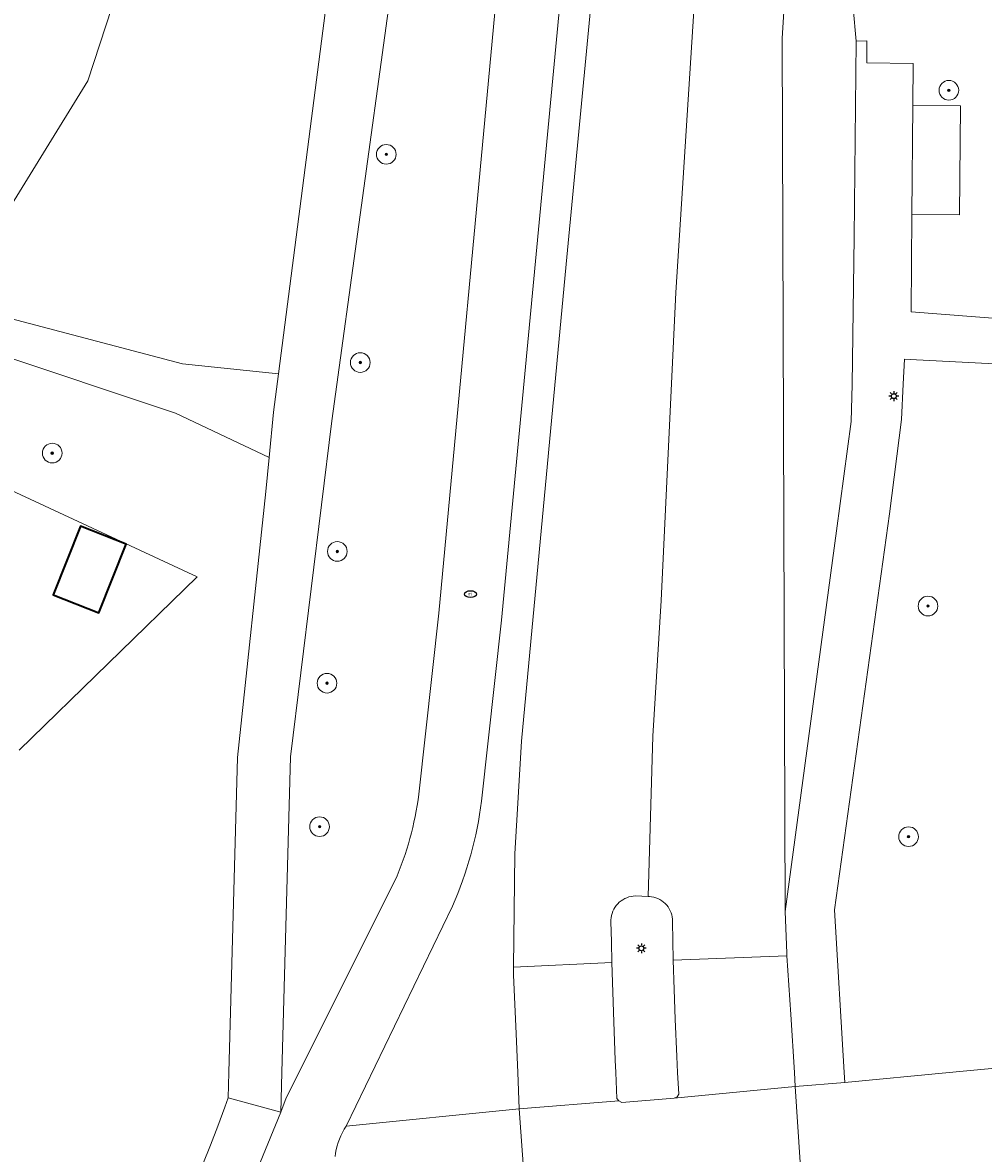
# Model space of a CAD drawing. Header units: metres. Extents: x 152610 to 160096, y 456114 to 462495.
# Tile 527 of 656: x 158425 to 158464, y 460497 to 460543. Entities that reach past the tile are written whole.
import ezdxf
from ezdxf.enums import TextEntityAlignment as Align

# ---------------------------------------------------------------- set-up
doc = ezdxf.new("R2010")
doc.units = ezdxf.units.M
doc.header["$LTSCALE"] = 0.5
doc.layers.get('0').update_dxf_attribs({"linetype": 'CONTINUOUS'})
for name, color, linetype, lineweight in [('B-PV-GR-BEPLANTING_CULTUUR_BOSPLANTSOEN-GV', 251, 'CONTINUOUS', 18), ('B-PV-GR-BOOM-S', 251, 'CONTINUOUS', 25), ('B-PV-IE-MEUBILAIR-S', 251, 'CONTINUOUS', 25), ('B-PV-OG-BEBOUWING-GV', 6, 'CONTINUOUS', 35), ('B-PV-OG-TERREIN_BEGROEID-GV', 251, 'CONTINUOUS', 18), ('B-PV-VH-GESLOTENVERHARDING_ASFALT-GV', 251, 'CONTINUOUS', 18), ('B-PV-VH-HALFVERHARDING_GRAVEL-GV', 251, 'CONTINUOUS', 18), ('B-PV-VH-OPENVERHARDING_BETONELEMENT-GV', 251, 'CONTINUOUS', 18), ('B-PV-VH-OPENVERHARDING_BETONSTRAATSTEEN-GV', 251, 'CONTINUOUS', 18), ('B-PV-VH-OPENVERHARDING_TEGEL-GV', 251, 'CONTINUOUS', 18)]:
    doc.layers.add(name, color=color, linetype=linetype, lineweight=lineweight)
doc.styles.add('NLCS-ISO', font='NLCS-ISO.ttf')

# ---------------------------------------------------------------- blocks, each defined once
blk = doc.blocks.new('SIE-MEUBILAIR_PAAL_LICHTMAST-SO')
for points in [[(-0.62, 0), (-1, 0)], [(-0.71, 0.71), (-0.44, 0.44)], [(0, 1), (0, 0.62)], [(0.44, 0.44), (0.71, 0.71)], [(1, 0), (0.62, 0)], [(-0.71, -0.71), (-0.44, -0.44)], [(0, -0.62), (0, -1)], [(0.44, -0.44), (0.71, -0.71)]]:
    blk.add_lwpolyline(points)
blk.add_circle((0, 0), 0.5)
blk = doc.blocks.new('SIE-MEUBILAIR_PUT_RIOOLPUT-SO')
blk.add_ellipse((0, 0), major_axis=(1.25, 0), ratio=0.54)
at = {"style": 'NLCS-ISO'}
blk.add_text('ri', height=0.75, dxfattribs=at).set_placement((-0.04, 0.07), align=Align.MIDDLE_CENTER)
blk = doc.blocks.new('SGR-BOOM_GBKN-SO')
at = {"linetype": 'ByBlock', "lineweight": 18}
h = blk.add_hatch(color=0, dxfattribs=at)
h.dxf.hatch_style = 1
edge = h.paths.add_edge_path()
edge.add_arc((0, 0), 0.25, 0, 360)
at = {"color": 0, "linetype": 'ByBlock', "lineweight": 18}
for radius in [2, 0.25]:
    blk.add_circle((0, 0), radius, dxfattribs=at)
at = {"color": 0, "linetype": 'ByBlock', "lineweight": 18, "style": 'NLCS-ISO'}
blk.add_attdef('SOORT', (2.5, 0), '', height=1.5, dxfattribs=at)

msp = doc.modelspace()

# ---------------------------------------------------------------- linework, layer by layer
at = {"layer": 'B-PV-GR-BEPLANTING_CULTUUR_BOSPLANTSOEN-GV', "flags": 128}
for points in [[(158431.101, 460552.286), (158427.186, 460540.335), (158423.248, 460533.951), (158415.457, 460541.355), (158406.63, 460550.29)], [(158404.121, 460543.193), (158404.558, 460542.299), (158405.226, 460540.319), (158405.539, 460538.252), (158405.538, 460538.018), (158405.533, 460536.685), (158423.571, 460530.798), (158431.05, 460528.826), (158434.952, 460528.422), (158436.899, 460543.528)], [(158431.877, 460496.282), (158432.18, 460497.047), (158432.477, 460497.816), (158432.765, 460498.588), (158432.905, 460498.969), (158432.933, 460500), (158433.282, 460512.811), (158434.438, 460523.629), (158434.573, 460525.024), (158430.764, 460526.819), (158423.149, 460529.362)], [(158421.154, 460525.031), (158431.646, 460520.161), (158424.393, 460513.115)]]:
    msp.add_lwpolyline(points, dxfattribs=at)
at = {"layer": 'B-PV-OG-BEBOUWING-GV', "flags": 128}
msp.add_lwpolyline([(158428.747, 460521.488), (158426.888, 460522.224), (158425.784, 460519.435), (158427.644, 460518.699)], close=True, dxfattribs=at)
at = {"layer": 'B-PV-OG-TERREIN_BEGROEID-GV', "flags": 128}
for points in [[(158442.036, 460506.765), (158437.706, 460497.82), (158444.748, 460498.527), (158444.684, 460500), (158444.601, 460501.895), (158444.511, 460503.959), (158444.509, 460504.126), (158444.508, 460504.293), (158444.569, 460508.893), (158444.832, 460513.486), (158446.653, 460532.881), (158448.416, 460551.367), (158449.268, 460562.006), (158450.057, 460571.856), (158457.427, 460682.42)], [(158464.674, 460682.42), (158456.677, 460561.99), (158458.087, 460546.026), (158458.454, 460541.956), (158458.894, 460541.971), (158458.893, 460541.066), (158460.781, 460541.038), (158460.766, 460539.343), (158462.698, 460539.325), (158462.658, 460534.888), (158460.726, 460534.905), (158460.69, 460530.937), (158464.704, 460530.636)], [(158454.741, 460660.227), (158448.068, 460562.009), (158447.854, 460558.853), (158446.382, 460543.304), (158444.024, 460518.399), (158443.213, 460511.042)], [(158447.392, 460653.826), (158447.432, 460653.374), (158447.463, 460652.922), (158447.486, 460652.468), (158447.501, 460652.014), (158447.509, 460651.56), (158447.509, 460651.107), (158447.501, 460650.653), (158447.486, 460650.199), (158447.462, 460649.745), (158447.431, 460649.292), (158447.391, 460648.83), (158446.034, 460628.823), (158443.874, 460595.872), (158442.218, 460562.022), (158442.176, 460561.388), (158439.423, 460543.267), (158437.114, 460526.507), (158435.438, 460512.846), (158435.09, 460500), (158435.046, 460498.389), (158435.268, 460498.978), (158439.689, 460507.793)], [(158440.659, 460511.323), (158441.469, 460518.681), (158443.793, 460543.549), (158445.267, 460559.085), (158445.466, 460562.015)]]:
    msp.add_lwpolyline(points, dxfattribs=at)
msp.add_lwpolyline([(158460.658, 460529.005), (158460.427, 460529.018), (158460.372, 460527.996), (158460.295, 460526.557), (158459.813, 460522.732), (158457.568, 460506.622), (158457.967, 460500), (158457.991, 460499.595), (158462.233, 460500), (158469.858, 460500.728), (158470.262, 460502.696), (158471.912, 460528.307), (158470.786, 460528.384), (158465.148, 460528.767)], close=True, dxfattribs=at)
at = {"layer": 'B-PV-OG-TERREIN_BEGROEID-GV'}
for points in [[(158439.689, 460507.793, 0.069718), (158440.659, 460511.323)], [(158443.213, 460511.042, -0.069952), (158442.036, 460506.765)]]:
    msp.add_lwpolyline(points, format="xyb", dxfattribs=at)
at = {"layer": 'B-PV-VH-GESLOTENVERHARDING_ASFALT-GV', "flags": 128}
for points in [[(158443.213, 460511.042), (158444.024, 460518.399), (158446.382, 460543.304), (158447.854, 460558.853), (158448.068, 460562.009), (158445.466, 460562.015), (158445.267, 460559.085), (158443.793, 460543.549), (158441.469, 460518.681), (158440.659, 460511.323)], [(158451.919, 460544.263), (158451.123, 460531.732), (158450.526, 460519.2), (158450.188, 460513.68), (158449.997, 460507.161), (158450.043, 460507.159), (158450.132, 460507.15), (158450.22, 460507.133), (158450.306, 460507.108), (158450.389, 460507.076), (158450.47, 460507.036), (158450.546, 460506.989), (158450.618, 460506.936), (158450.685, 460506.876), (158450.746, 460506.811), (158450.801, 460506.74), (158450.85, 460506.665), (158450.892, 460506.586), (158450.927, 460506.503), (158450.954, 460506.418), (158450.973, 460506.33), (158450.984, 460506.242), (158450.988, 460506.152), (158450.999, 460505.365), (158451.015, 460504.577), (158455.639, 460504.754), (158455.633, 460504.853), (158455.562, 460506.548), (158455.44, 460542.059), (158456.677, 460561.99)], [(158448.416, 460551.367), (158446.653, 460532.881), (158444.832, 460513.486), (158444.569, 460508.893), (158444.508, 460504.293), (158448.513, 460504.474), (158448.493, 460505.312), (158448.475, 460506.149), (158448.476, 460506.21), (158448.484, 460506.301), (158448.5, 460506.389), (158448.524, 460506.477), (158448.556, 460506.561), (158448.595, 460506.643), (158448.641, 460506.721), (158448.693, 460506.794), (158448.752, 460506.863), (158448.817, 460506.926), (158448.887, 460506.983), (158448.962, 460507.033), (158449.041, 460507.077), (158449.123, 460507.114), (158449.209, 460507.143), (158449.297, 460507.165), (158449.386, 460507.178), (158449.476, 460507.184), (158449.997, 460507.161), (158450.188, 460513.68), (158450.526, 460519.2), (158451.123, 460531.732), (158451.919, 460544.263)], [(158439.689, 460507.793), (158435.268, 460498.978), (158435.046, 460498.389), (158432.745, 460492.782), (158430.835, 460488.69)], [(158437.255, 460496.582), (158437.275, 460496.729), (158437.302, 460496.874), (158437.338, 460497.018), (158437.381, 460497.159), (158437.431, 460497.298), (158437.489, 460497.434), (158437.554, 460497.566), (158437.627, 460497.695), (158437.706, 460497.82), (158442.036, 460506.765)], [(158456.267, 460494.926), (158455.979, 460499.429), (158451.049, 460498.954), (158448.914, 460498.781), (158448.798, 460498.845), (158444.748, 460498.527), (158445.086, 460493.849)]]:
    msp.add_lwpolyline(points, dxfattribs=at)
at = {"layer": 'B-PV-VH-GESLOTENVERHARDING_ASFALT-GV'}
for points in [[(158440.659, 460511.323, -0.069718), (158439.689, 460507.793)], [(158442.036, 460506.765, 0.069952), (158443.213, 460511.042)]]:
    msp.add_lwpolyline(points, format="xyb", dxfattribs=at)
at = {"layer": 'B-PV-VH-GESLOTENVERHARDING_ASFALT-GV', "flags": 128}
for points in [[(158455.792, 460502.357), (158455.639, 460504.754), (158451.015, 460504.577), (158451.046, 460503.375), (158451.087, 460502.173), (158451.152, 460500.65), (158451.187, 460500), (158451.233, 460499.128), (158451.171, 460499.01), (158451.049, 460498.954), (158455.979, 460499.429), (158455.943, 460500)], [(158448.548, 460503.27), (158448.513, 460504.474), (158444.508, 460504.293), (158444.509, 460504.126), (158444.511, 460503.959), (158444.601, 460501.895), (158444.684, 460500), (158444.748, 460498.527), (158448.798, 460498.845), (158448.719, 460498.952), (158448.672, 460500), (158448.649, 460500.508), (158448.588, 460502.065)]]:
    msp.add_lwpolyline(points, close=True, dxfattribs=at)
at = {"layer": 'B-PV-VH-HALFVERHARDING_GRAVEL-GV', "flags": 128}
msp.add_lwpolyline([(158405.329, 460535.132), (158423.149, 460529.362), (158430.764, 460526.819), (158434.573, 460525.024), (158434.752, 460526.867), (158434.952, 460528.422), (158431.05, 460528.826), (158423.571, 460530.798), (158405.533, 460536.685)], close=True, dxfattribs=at)
at = {"layer": 'B-PV-VH-OPENVERHARDING_BETONELEMENT-GV', "flags": 128}
msp.add_lwpolyline([(158460.766, 460539.343), (158460.726, 460534.905), (158462.658, 460534.888), (158462.698, 460539.325)], close=True, dxfattribs=at)
at = {"layer": 'B-PV-VH-OPENVERHARDING_BETONSTRAATSTEEN-GV', "flags": 128}
for points in [[(158458.087, 460546.026), (158456.677, 460561.99), (158455.44, 460542.059), (158455.562, 460506.548), (158457.658, 460522.03), (158458.254, 460526.48), (158458.296, 460527.993), (158458.368, 460533.979), (158458.454, 460541.956)], [(158449.997, 460507.161), (158449.476, 460507.184), (158449.386, 460507.178), (158449.297, 460507.165), (158449.209, 460507.143), (158449.123, 460507.114), (158449.041, 460507.077), (158448.962, 460507.033), (158448.887, 460506.983), (158448.817, 460506.926), (158448.752, 460506.863), (158448.693, 460506.794), (158448.641, 460506.721), (158448.595, 460506.643), (158448.556, 460506.561), (158448.524, 460506.477), (158448.5, 460506.389), (158448.484, 460506.301), (158448.476, 460506.21), (158448.475, 460506.149), (158448.493, 460505.312), (158448.513, 460504.474), (158448.548, 460503.27), (158448.588, 460502.065), (158448.649, 460500.508), (158448.672, 460500), (158448.719, 460498.952), (158448.798, 460498.845), (158448.914, 460498.781), (158451.049, 460498.954), (158451.171, 460499.01), (158451.233, 460499.128), (158451.187, 460500), (158451.152, 460500.65), (158451.087, 460502.173), (158451.046, 460503.375), (158451.015, 460504.577), (158450.999, 460505.365), (158450.988, 460506.152), (158450.984, 460506.242), (158450.973, 460506.33), (158450.954, 460506.418), (158450.927, 460506.503), (158450.892, 460506.586), (158450.85, 460506.665), (158450.801, 460506.74), (158450.746, 460506.811), (158450.685, 460506.876), (158450.618, 460506.936), (158450.546, 460506.989), (158450.47, 460507.036), (158450.389, 460507.076), (158450.306, 460507.108), (158450.22, 460507.133), (158450.132, 460507.15), (158450.043, 460507.159)]]:
    msp.add_lwpolyline(points, close=True, dxfattribs=at)
at = {"layer": 'B-PV-VH-OPENVERHARDING_TEGEL-GV', "flags": 128}
msp.add_lwpolyline([(158432.905, 460498.969), (158435.046, 460498.389), (158435.09, 460500), (158435.438, 460512.846), (158437.114, 460526.507), (158439.423, 460543.267), (158442.176, 460561.388), (158442.218, 460562.022), (158439.666, 460562.137), (158436.899, 460543.528), (158434.952, 460528.422), (158434.752, 460526.867), (158434.573, 460525.024), (158434.438, 460523.629), (158433.282, 460512.811), (158432.933, 460500)], close=True, dxfattribs=at)
for points in [[(158464.704, 460530.636), (158460.69, 460530.937), (158460.726, 460534.905), (158460.766, 460539.343), (158460.781, 460541.038), (158458.893, 460541.066), (158458.894, 460541.971), (158458.454, 460541.956), (158458.368, 460533.979), (158458.296, 460527.993), (158458.254, 460526.48), (158457.658, 460522.03), (158455.562, 460506.548), (158455.633, 460504.853), (158455.639, 460504.754), (158455.792, 460502.357), (158455.943, 460500), (158455.979, 460499.429), (158457.991, 460499.595), (158457.967, 460500), (158457.568, 460506.622), (158459.813, 460522.732), (158460.295, 460526.557), (158460.372, 460527.996), (158460.427, 460529.018), (158460.658, 460529.005), (158465.148, 460528.767)], [(158469.858, 460500.728), (158462.233, 460500), (158457.991, 460499.595), (158455.979, 460499.429), (158456.267, 460494.926), (158465.764, 460495.79)], [(158432.745, 460492.782), (158435.046, 460498.389), (158432.905, 460498.969), (158432.765, 460498.588), (158432.477, 460497.816), (158432.18, 460497.047), (158431.877, 460496.282)], [(158445.086, 460493.849), (158444.748, 460498.527), (158437.706, 460497.82), (158437.627, 460497.695), (158437.554, 460497.566), (158437.489, 460497.434), (158437.431, 460497.298), (158437.381, 460497.159), (158437.338, 460497.018), (158437.302, 460496.874), (158437.275, 460496.729), (158437.255, 460496.582)]]:
    msp.add_lwpolyline(points, dxfattribs=at)

# ---------------------------------------------------------------- block references
at = {"layer": 'B-PV-GR-BOOM-S', "xscale": 0.2, "yscale": 0.2, "zscale": 0.2}
for p in [(158462.226, 460539.953), (158439.336, 460537.348), (158438.278, 460528.881), (158425.741, 460525.195), (158437.343, 460521.197), (158461.377, 460518.976), (158436.924, 460515.839), (158436.621, 460510.002), (158460.587, 460509.595)]:
    msp.add_blockref('SGR-BOOM_GBKN-SO', p, dxfattribs=at)
at = {"layer": 'B-PV-IE-MEUBILAIR-S', "xscale": 0.2, "yscale": 0.2, "zscale": 0.2}
for name, p in [('SIE-MEUBILAIR_PAAL_LICHTMAST-SO', (158459.987, 460527.514)), ('SIE-MEUBILAIR_PUT_RIOOLPUT-SO', (158442.763, 460519.464)), ('SIE-MEUBILAIR_PAAL_LICHTMAST-SO', (158449.714, 460505.055))]:
    msp.add_blockref(name, p, dxfattribs=at)

doc.saveas('drawing.dxf')
